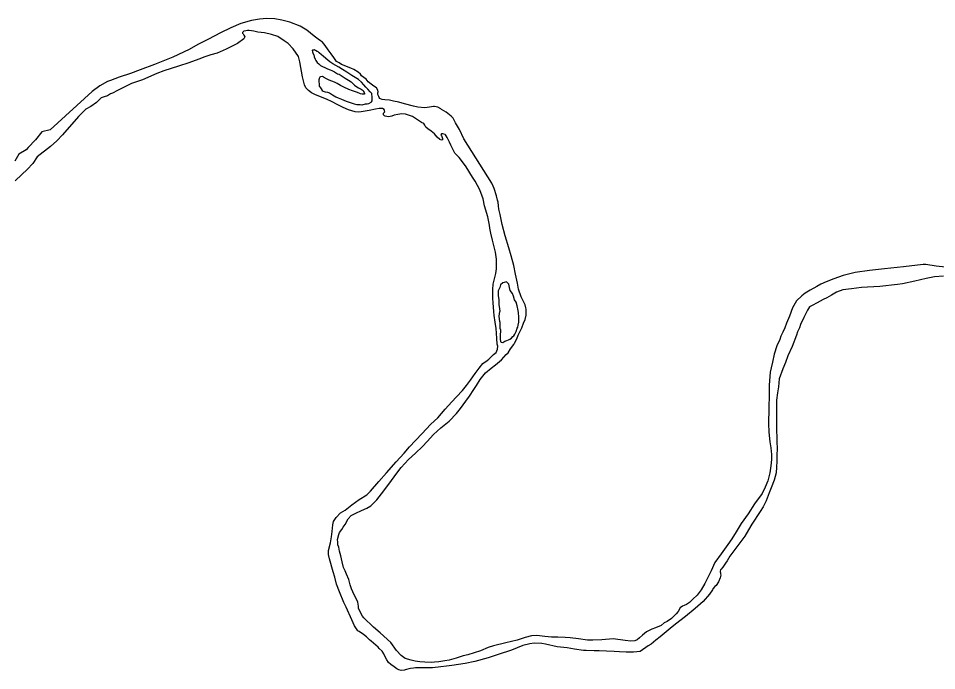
# Model space of a CAD drawing. Extents: x 31699 to 244310, y -8841 to 11474.
# Drawn here: x 145055.5 to 145409.5, y -3540.6 to -3289.4 of the extents above; entities that cross this region are included whole.
import ezdxf

# ---------------------------------------------------------------- set-up
doc = ezdxf.new("R2010")
doc.units = 0
doc.layers.add('R_Draft', color=7, linetype='Continuous')

msp = doc.modelspace()

# ---------------------------------------------------------------- linework, layer by layer
at = {"layer": 'R_Draft'}
for points in [[(145194.87, -3320.23), (145194.6, -3319.9), (145194.4, -3319.5), (145194.05, -3318.7), (145194.04, -3318.1), (145194.24, -3317.77), (145194.02, -3317.04), (145193.48, -3316.24), (145192.47, -3315.52), (145191.52, -3314.8), (145190.38, -3313.89), (145189.5, -3312.9), (145187.81, -3311.52), (145187.4, -3310.86), (145186.52, -3310.14), (145184.77, -3309.1), (145183.7, -3308.58), (145182.02, -3307.94), (145181.08, -3307.55), (145180.08, -3307.16), (145179.2, -3306.58), (145178.06, -3306.06), (145177.04, -3304.54), (145176.02, -3303.08), (145174.93, -3301.5), (145173.7, -3299.85), (145172.75, -3298.66), (145172.01, -3298.07), (145171.06, -3297.48), (145169.51, -3296.31), (145166.68, -3294.01), (145164.05, -3292.38), (145160.17, -3290.9), (145157.02, -3290.08), (145154.28, -3289.59), (145151.28, -3289.44), (145148.49, -3289.68), (145145.36, -3290.2), (145141.18, -3291.39), (145137.34, -3293.06), (145133.37, -3294.99), (145128.81, -3297.39), (145124.65, -3299.53), (145121.28, -3301.38), (145115.06, -3304.41), (145107.91, -3307.19), (145102.41, -3309.28), (145098.69, -3310.61), (145094.39, -3312.08), (145091.01, -3313.33), (145089.81, -3313.75), (145086.84, -3315.46), (145083.94, -3317.64), (145067.71, -3332.32)], [(145167.37, -3317.24), (145166.35, -3316.12), (145165.8, -3314.99), (145164.96, -3311.94), (145163.94, -3306.21), (145163.5, -3304.08), (145161.39, -3301.17), (145159.49, -3299.13), (145157.88, -3298.02), (145155.45, -3296.45), (145153.04, -3295.62), (145150.3, -3295), (145147.76, -3294.7), (145146.23, -3294.39), (145144.42, -3294.15), (145143.82, -3294.16), (145143.22, -3294.23), (145142.36, -3294.38), (145141.83, -3294.86), (145141.91, -3295.19), (145142.11, -3295.45), (145142.45, -3295.85), (145142.79, -3296.51), (145142.41, -3297.32), (145139.9, -3299.09), (145135.6, -3301.23), (145132.1, -3302.82), (145129.71, -3303.46), (145127.32, -3304.23), (145125.07, -3305.2), (145121.16, -3306.53), (145117.18, -3307.79), (145111.61, -3309.68), (145108.89, -3310.65), (145103.33, -3313.07), (145099.09, -3314.47), (145096.31, -3315.92), (145093.66, -3317.16), (145091.75, -3318.19), (145091.02, -3318.47), (145089.77, -3319.29), (145088.51, -3319.64), (145087.45, -3320.06), (145085.61, -3321.83), (145083.36, -3323.33), (145081.51, -3324.36), (145078.63, -3327.21), (145072.54, -3334.25), (145070.31, -3336.62), (145067.88, -3338.79)], [(145171.55, -3315.64), (145171.95, -3316.17), (145172.16, -3316.57), (145172.57, -3317.23), (145172.97, -3317.49), (145173.71, -3317.68), (145174.71, -3317.86), (145175.45, -3318.12), (145176.53, -3318.9), (145177.87, -3319.69), (145178.74, -3320.07), (145180.08, -3320.52), (145181.83, -3321.3), (145183.77, -3322), (145184.98, -3322.32), (145185.98, -3322.57), (145186.11, -3322.57), (145187.18, -3322.62), (145187.91, -3322.67), (145188.05, -3322.67), (145189.24, -3322.38), (145189.98, -3322.37), (145190.64, -3322.23), (145191.43, -3321.75), (145191.63, -3321.55), (145191.82, -3321.14), (145191.81, -3320.21), (145191.93, -3319.47), (145191.79, -3318.74), (145191.71, -3318.41), (145191.1, -3317.68), (145190.16, -3316.76), (145189.48, -3315.97), (145188.6, -3314.98), (145187.78, -3314.06), (145186.63, -3312.94), (145185.35, -3312.16), (145184.07, -3311.38), (145182.06, -3310.14), (145180.44, -3309.09), (145178.96, -3308.25), (145177.82, -3307.53), (145176.68, -3306.95), (145175.53, -3306.16), (145173.98, -3304.85), (145173.03, -3303.93), (145172.36, -3303.47), (145171.48, -3302.69), (145171.07, -3302.29), (145170.6, -3302.17), (145170, -3301.77), (145169.8, -3301.64), (145169.6, -3301.58), (145169.46, -3301.58), (145169.2, -3301.65), (145168.86, -3301.72), (145168.73, -3301.79), (145168.81, -3302.33), (145169.01, -3302.72), (145169.36, -3303.59), (145169.5, -3303.92), (145169.5, -3304.19), (145169.85, -3305.18), (145170.12, -3305.65), (145170.67, -3306.37), (145171.28, -3306.96), (145171.95, -3307.55), (145172.76, -3307.94), (145173.63, -3308.4), (145174.71, -3308.85), (145175.64, -3309.23), (145176.38, -3309.56), (145177.39, -3310.08), (145178.53, -3310.73), (145179.2, -3310.98), (145180.68, -3311.96), (145181.42, -3312.42), (145182.77, -3313.27), (145183.78, -3313.92), (145184.59, -3314.64), (145185.07, -3315.1), (145185.94, -3315.82), (145186.61, -3316.15), (145186.82, -3316.28), (145186.88, -3316.34), (145187.69, -3316.73), (145187.96, -3316.93), (145188.36, -3317.26), (145188.57, -3317.59), (145188.77, -3317.98), (145188.85, -3318.32), (145188.91, -3318.32), (145188.85, -3318.52), (145188.85, -3318.58), (145187.99, -3318.66), (145187.32, -3318.47), (145186.24, -3318.02), (145184.23, -3317.38), (145182.89, -3316.8), (145180.88, -3315.9), (145179.67, -3315.32)], [(145179.67, -3315.32), (145178.33, -3314.54), (145177.32, -3314.02), (145176.38, -3313.63), (145175.24, -3313.18), (145174.77, -3312.92), (145174.23, -3312.66), (145173.16, -3312.08), (145172.69, -3311.88), (145171.95, -3311.96), (145171.69, -3312.03), (145171.56, -3312.37), (145171.43, -3312.64), (145171.44, -3312.84)], [(145171.55, -3315.64), (145171.44, -3312.84)], [(145224.44, -3435.18), (145226.67, -3432.74), (145228.24, -3430.78), (145229.74, -3428.76), (145231.63, -3426.26), (145233.13, -3424.16), (145234.51, -3422.41), (145236.15, -3421.18), (145236.88, -3420.63), (145237.86, -3419.62), (145238.65, -3418.87), (145239.64, -3418.12), (145240.15, -3416.78), (145240.33, -3415.64), (145240.12, -3414.91), (145239.96, -3412.77), (145239.79, -3410.7), (145239.63, -3408.9), (145239.32, -3406.37), (145238.95, -3403.9), (145238.8, -3402.37), (145238.54, -3398.97), (145238.38, -3397.17), (145238.36, -3395.83), (145238.4, -3393.83), (145238.57, -3391.82), (145239.07, -3389.74), (145239.57, -3387.67), (145239.74, -3385.93), (145239.75, -3382.19), (145239.44, -3379.52), (145238.3, -3374.8), (145237.66, -3372.14), (145237.23, -3370.21), (145237.08, -3369.01), (145236.43, -3365.88), (145235.23, -3361.62), (145234.66, -3358.89), (145233.34, -3355.51), (145231.55, -3352.19), (145230.6, -3350.54), (145228.07, -3346.57), (145226.71, -3344.65), (145225.42, -3343.07), (145223.79, -3341.29), (145222.97, -3339.77), (145222.21, -3338.31), (145221.66, -3337.05), (145221.31, -3336.39), (145220.76, -3335.26), (145220.42, -3334.73), (145220.08, -3334.34), (145220.01, -3334.2), (145219.08, -3333.88), (145218.88, -3333.89), (145218.54, -3333.96), (145218.35, -3334.23), (145218.55, -3334.56), (145218.83, -3335.29), (145218.97, -3335.69), (145219.04, -3336.16), (145218.98, -3336.16), (145218.58, -3336.36), (145217.91, -3336.04), (145216.96, -3335.12), (145215.88, -3333.93), (145214.59, -3332.82), (145213.32, -3331.97), (145212.51, -3331.31), (145212.23, -3330.52), (145211.75, -3329.92), (145210.94, -3329.47), (145209.4, -3328.49), (145207.44, -3327.25), (145204.76, -3326.29), (145203.36, -3326.24), (145201.7, -3326.4), (145200.31, -3326.76), (145199.45, -3327.1), (145198.12, -3327.32), (145196.85, -3327.14), (145196.58, -3326.95), (145196.24, -3326.55), (145196.23, -3325.95), (145196.69, -3325.48), (145196.47, -3324.48), (145195.8, -3324.15), (145194.6, -3324.17), (145193.14, -3324.46), (145190.75, -3324.97), (145187.62, -3325.41), (145186.63, -3325.56), (145185.29, -3325.45), (145182.68, -3324.69), (145180.73, -3323.78), (145178.65, -3322.75), (145176.23, -3321.51), (145174.49, -3320.74), (145169.73, -3318.74), (145168.52, -3318.09), (145167.37, -3317.24)], [(145180.24, -3498.7), (145179.81, -3496.43), (145179.59, -3495.5), (145179.31, -3494.64), (145178.96, -3493.11), (145178.68, -3492.24), (145178.59, -3491.11), (145178.44, -3490.11), (145179.01, -3488.16), (145179.33, -3487.43), (145180.12, -3486.28), (145180.7, -3485.4), (145181.42, -3484.39), (145182.65, -3482.23), (145183.83, -3480.88), (145185.62, -3479.98), (145187.8, -3478.95), (145189.85, -3478.05), (145191.37, -3477.16), (145193.67, -3474.85), (145195.43, -3472.55), (145197.13, -3470.32), (145199.28, -3467.35), (145201.44, -3464.58), (145203.07, -3462.35), (145205.82, -3459.37), (145208.52, -3456.93), (145211.21, -3454.28), (145213.05, -3452.38), (145215.54, -3449.67), (145218.3, -3447.16), (145221.59, -3444.51), (145224.34, -3441.59), (145225.98, -3439.63), (145228, -3436.86), (145229.44, -3434.9), (145231, -3432.41), (145232.04, -3430.79), (145233.47, -3428.5), (145235.56, -3425.93), (145237.73, -3424.16), (145239.38, -3422.87), (145241.68, -3420.89), (145243.58, -3418.86), (145244.24, -3418.18), (145245.21, -3416.7), (145246.46, -3415.08), (145246.78, -3414.54), (145247.62, -3412.86), (145248.2, -3411.38), (145249.04, -3409.7), (145249.55, -3408.55), (145250.26, -3406.87), (145250.91, -3405.46), (145251.21, -3403.72), (145251.26, -3402.65), (145251.24, -3401.38), (145251.17, -3400.85), (145250.82, -3399.78), (145249.37, -3396.67), (145248.32, -3393.74), (145247.89, -3391.35), (145247.17, -3387.89), (145246.45, -3384.62), (145245.46, -3380.83), (145244.61, -3377.84), (145243.14, -3373.19), (145242.01, -3368.8), (145241.15, -3365), (145240.72, -3362.87), (145240.56, -3361.61), (145240.41, -3360.27), (145240.2, -3359.41), (145239.84, -3357.81), (145238.86, -3354.95), (145238.51, -3354.02), (145238.03, -3352.96), (145227.24, -3335.83), (145225.52, -3332.25), (145224.01, -3329.67), (145223.12, -3327.88), (145222.37, -3327.09), (145220.35, -3325.58), (145218.66, -3324.47), (145218.33, -3324.21), (145217.12, -3323.63), (145215.91, -3323.38), (145215.58, -3323.32), (145215.52, -3323.39), (145213.99, -3323.68), (145212.12, -3323.84), (145209.45, -3323.61), (145207.78, -3323.24), (145204.3, -3322.29), (145202.09, -3321.72), (145200.09, -3321.28), (145198.55, -3320.97), (145196.75, -3320.8), (145195.75, -3320.68), (145195.14, -3320.36), (145194.87, -3320.23)], [(145067.71, -3332.32), (145064.47, -3333.11), (145062.07, -3336.24), (145059.26, -3339.17), (145058.46, -3340.04), (145055.65, -3341.69), (145054.05, -3344.43)], [(145067.88, -3338.79), (145062.78, -3342.78), (145061.04, -3345.38), (145058.83, -3347.64), (145056.76, -3349.57), (145054.29, -3351.97)], [(145412.93, -3385.29), (145409.26, -3384.81), (145405.38, -3384.21), (145404.32, -3384.22), (145396.67, -3385.07), (145389.42, -3385.85), (145383.56, -3386.54), (145378.04, -3387.36), (145373.4, -3388.5), (145369.82, -3389.69), (145366.84, -3390.94), (145364.78, -3391.84), (145363.33, -3392.73), (145360.75, -3394.1), (145358.84, -3395.27), (145357.52, -3396.35), (145355.49, -3398.19), (145353.86, -3400.89), (145352.78, -3404.17), (145351.55, -3406.8), (145350.98, -3408.61), (145350.21, -3410.22), (145349.43, -3411.84), (145348.99, -3413.11), (145347.82, -3415.54), (145346.81, -3418.76), (145346.19, -3421.84), (145345.69, -3424.05), (145345.25, -3425.73)], [(145241.12, -3406.28), (145241.14, -3407.21), (145241.09, -3408.68), (145241.3, -3409.41), (145241.38, -3409.95), (145241.2, -3411.35), (145241.22, -3412.35), (145241.15, -3412.62), (145241.22, -3412.95), (145241.3, -3413.82), (145241.64, -3414.08), (145242.24, -3414.27), (145242.64, -3414), (145243.04, -3413.79), (145243.77, -3413.52), (145244.49, -3413.24), (145244.89, -3412.96), (145245.62, -3412.55), (145246.14, -3411.94), (145246.47, -3411.74), (145246.86, -3411), (145247.12, -3410.53), (145247.44, -3410.05), (145247.76, -3408.78), (145248.08, -3408.37), (145248.21, -3407.64), (145248.45, -3406.43), (145248.45, -3405.9), (145248.36, -3404.36), (145248.27, -3402.89), (145248.12, -3401.96), (145247.82, -3400.16), (145247.34, -3398.77), (145246.79, -3397.77), (145246.37, -3396.45), (145245.95, -3395.38), (145245.13, -3394.19), (145244.85, -3393.06), (145244.5, -3391.8), (145244.36, -3391.53), (145243.62, -3390.88), (145242.75, -3391.09), (145242.22, -3391.23), (145241.37, -3392.05), (145241.05, -3393.12), (145240.47, -3394.33), (145240.41, -3395.07), (145240.5, -3396.33), (145240.66, -3397.67), (145240.67, -3398.6), (145240.75, -3399.74), (145240.91, -3401.2), (145241.06, -3402.27)], [(145412.12, -3388.71), (145408.72, -3389.03), (145405.4, -3389.61), (145401.09, -3390.68), (145396.3, -3391.69), (145394.37, -3391.92), (145387.52, -3392.63), (145380.47, -3393.13), (145376.67, -3393.53), (145373.35, -3394.04), (145370.83, -3394.82), (145368.91, -3395.98), (145367.2, -3397.01), (145365.68, -3397.7), (145363.43, -3398.94), (145361.45, -3399.97), (145360.46, -3400.58), (145359.67, -3401.8), (145358.25, -3404.69), (145357.03, -3407.38), (145356.65, -3408.59), (145355.81, -3410.21), (145355.49, -3411.48), (145353.76, -3415.85), (145352.15, -3419.41), (145351.19, -3421.9), (145350.23, -3424.38), (145348.75, -3428.28), (145348.47, -3431.35), (145348.17, -3433.7), (145347.81, -3436.44), (145347.78, -3438.31), (145347.81, -3440.51), (145347.72, -3443.05), (145347.75, -3444.99), (145347.77, -3446.32), (145347.8, -3448.26), (145347.83, -3450.53), (145347.87, -3452.93), (145347.96, -3454.67), (145347.88, -3458.08), (145347.91, -3459.95), (145347.81, -3462.29), (145347.65, -3464.42), (145346.89, -3467.24), (145345.67, -3470.2), (145344.97, -3472.21), (145343.75, -3475.24), (145342.65, -3477.59), (145341.48, -3479.34), (145338.29, -3484.27), (145337.9, -3484.88), (145335.5, -3488.85), (145332.82, -3492.43), (145330.86, -3495.07), (145329.75, -3496.55), (145328.71, -3498.31), (145328.06, -3499.18), (145327.08, -3500.8), (145326.36, -3501.61), (145326.17, -3501.75), (145325.98, -3502.29), (145326.05, -3502.69), (145326.12, -3502.89), (145326.19, -3503.35), (145326.27, -3503.89), (145326.02, -3504.89), (145325.44, -3506.37), (145324.46, -3507.79), (145323.93, -3508.26), (145323.21, -3509.07)], [(145241.12, -3406.28), (145240.79, -3404.06), (145241.06, -3402.27)], [(145345.25, -3425.73), (145344.93, -3430.74), (145344.87, -3435.68), (145344.78, -3438.29), (145344.73, -3439.69), (145344.69, -3445.44), (145344.81, -3448.84), (145345.13, -3452.51), (145345.57, -3454.77), (145345.81, -3457.37), (145345.77, -3459.38), (145345.61, -3461.78), (145345.18, -3464.4), (145344.36, -3467.55), (145343.34, -3469.97), (145342.24, -3472.45), (145339.3, -3476.44), (145336.83, -3480.28), (145334.09, -3484), (145332.21, -3487.23), (145330.52, -3489.93), (145329.02, -3492.02), (145326.4, -3495.6), (145323.99, -3499.05), (145322.51, -3502.21), (145321.34, -3504.5), (145320.12, -3507.12), (145318.69, -3509.54), (145317.12, -3511.57), (145315.48, -3513.07), (145314.17, -3514.36), (145313.11, -3515.11), (145312.12, -3515.59), (145311.46, -3515.8), (145310.67, -3516.48), (145309.82, -3517.83), (145309.04, -3518.77), (145307.26, -3520.54), (145305.55, -3521.7), (145304.43, -3522.25), (145303.24, -3523.2), (145301.12, -3524.1), (145299.73, -3524.66), (145297.68, -3525.63), (145296.1, -3526.92), (145294.98, -3528), (145294, -3528.75), (145293.07, -3529.1), (145291.61, -3529.32), (145289.34, -3529.03), (145284.8, -3528.43), (145280.4, -3528.83), (145277, -3528.88), (145274.87, -3528.84), (145271.47, -3528.43), (145268.19, -3528.01), (145266.33, -3527.91), (145263.39, -3527.75), (145261.06, -3527.72), (145258.39, -3527.49), (145255.32, -3527.14), (145253.25, -3527.17), (145250.8, -3527.81), (145247.82, -3528.86), (145243.37, -3529.93), (145238.59, -3531.07), (145236.6, -3531.77), (145233.69, -3533.01), (145228.78, -3534.49), (145226.98, -3534.98), (145224.2, -3535.83), (145221.55, -3536.6), (145219.88, -3536.9), (145217.56, -3537.26), (145215.89, -3537.42), (145214.76, -3537.44), (145212.16, -3537.41), (145210.23, -3537.18), (145208.42, -3536.94), (145206.88, -3536.63), (145204.54, -3535.99), (145202.99, -3534.82), (145201.29, -3532.84), (145199.05, -3529.8), (145194.93, -3526.12), (145192.43, -3523.89), (145188.64, -3520.34), (145188.1, -3519.62), (145187.27, -3518.02), (145186.65, -3516.63), (145186.64, -3515.83), (145186.28, -3514.23), (145185.59, -3512.57), (145184.97, -3511.38), (145183.87, -3509.13), (145183.38, -3507.6), (145182.88, -3505.54), (145181.98, -3503.48), (145181.43, -3502.15), (145180.81, -3500.89), (145180.24, -3498.7)], [(145323.21, -3509.07), (145323.02, -3509.55), (145321.98, -3511.23), (145319.49, -3514.07), (145316.34, -3516.73), (145312.65, -3519.72), (145308.77, -3522.79), (145306.72, -3524.42), (145302.91, -3527.62), (145301.26, -3528.91), (145299.49, -3530.41), (145298.3, -3531.09), (145295.13, -3533.21), (145292.61, -3533.58), (145289.81, -3533.56), (145287.2, -3533.4), (145285.14, -3533.23), (145282.27, -3533.07), (145279.4, -3533.05), (145277.47, -3532.95), (145274.33, -3532.86), (145273.4, -3532.87), (145269.86, -3532.33), (145267.05, -3531.84), (145263.25, -3531.49), (145258.64, -3530.49), (145257.23, -3530.18), (145254.37, -3530.09), (145252.64, -3530.25), (145249.91, -3530.89), (145245.61, -3532.76), (145240.5, -3534.44), (145236.53, -3535.71), (145231.48, -3537.05), (145227.7, -3537.91), (145222.64, -3538.66), (145220.58, -3538.89), (145218.39, -3539.19), (145215.13, -3539.51), (145213, -3539.6), (145211.46, -3539.56), (145209.99, -3539.52), (145208.6, -3539.61), (145207.86, -3539.62), (145206.6, -3539.77), (145206, -3539.91), (145205.14, -3540.19), (145204.61, -3540.33), (145204.28, -3540.47), (145203.08, -3540.62), (145202.14, -3540.37), (145201.4, -3539.92), (145200.33, -3539.13), (145199.05, -3538.21), (145198.17, -3537.56), (145197.55, -3536.5), (145196.66, -3534.85), (145196.32, -3534.18), (145195.7, -3533.19), (145194.62, -3532.07), (145194.15, -3531.61), (145191.44, -3529.25), (145190.9, -3528.72), (145189.62, -3527.67), (145188.47, -3526.76), (145186.85, -3525.58), (145186.32, -3525.32), (145185.02, -3523.4), (145183.99, -3521.08), (145181.78, -3516.24), (145180.88, -3514.38), (145179.29, -3510.33), (145178.17, -3507.28), (145177.53, -3504.62), (145176.77, -3502.56), (145175.36, -3497.57), (145175.07, -3495.97), (145175.04, -3494.37), (145175.8, -3491.42), (145176.16, -3489.08), (145176.39, -3487), (145176.76, -3484.46), (145177, -3483.19), (145178.04, -3481.63), (145179.68, -3479.81), (145181.4, -3478.78), (145184.03, -3476.8), (145186.8, -3474.69), (145189.77, -3472.91), (145191.28, -3471.55), (145194.42, -3467.76), (145197.44, -3464.51), (145201.17, -3460.25), (145204.19, -3456.93), (145206.21, -3454.49), (145211.07, -3449.48), (145214.48, -3445.75), (145217.24, -3443.3), (145220.05, -3439.99), (145222.54, -3437.15), (145224.44, -3435.18)]]:
    msp.add_lwpolyline(points, dxfattribs=at)

doc.saveas('drawing.dxf')
